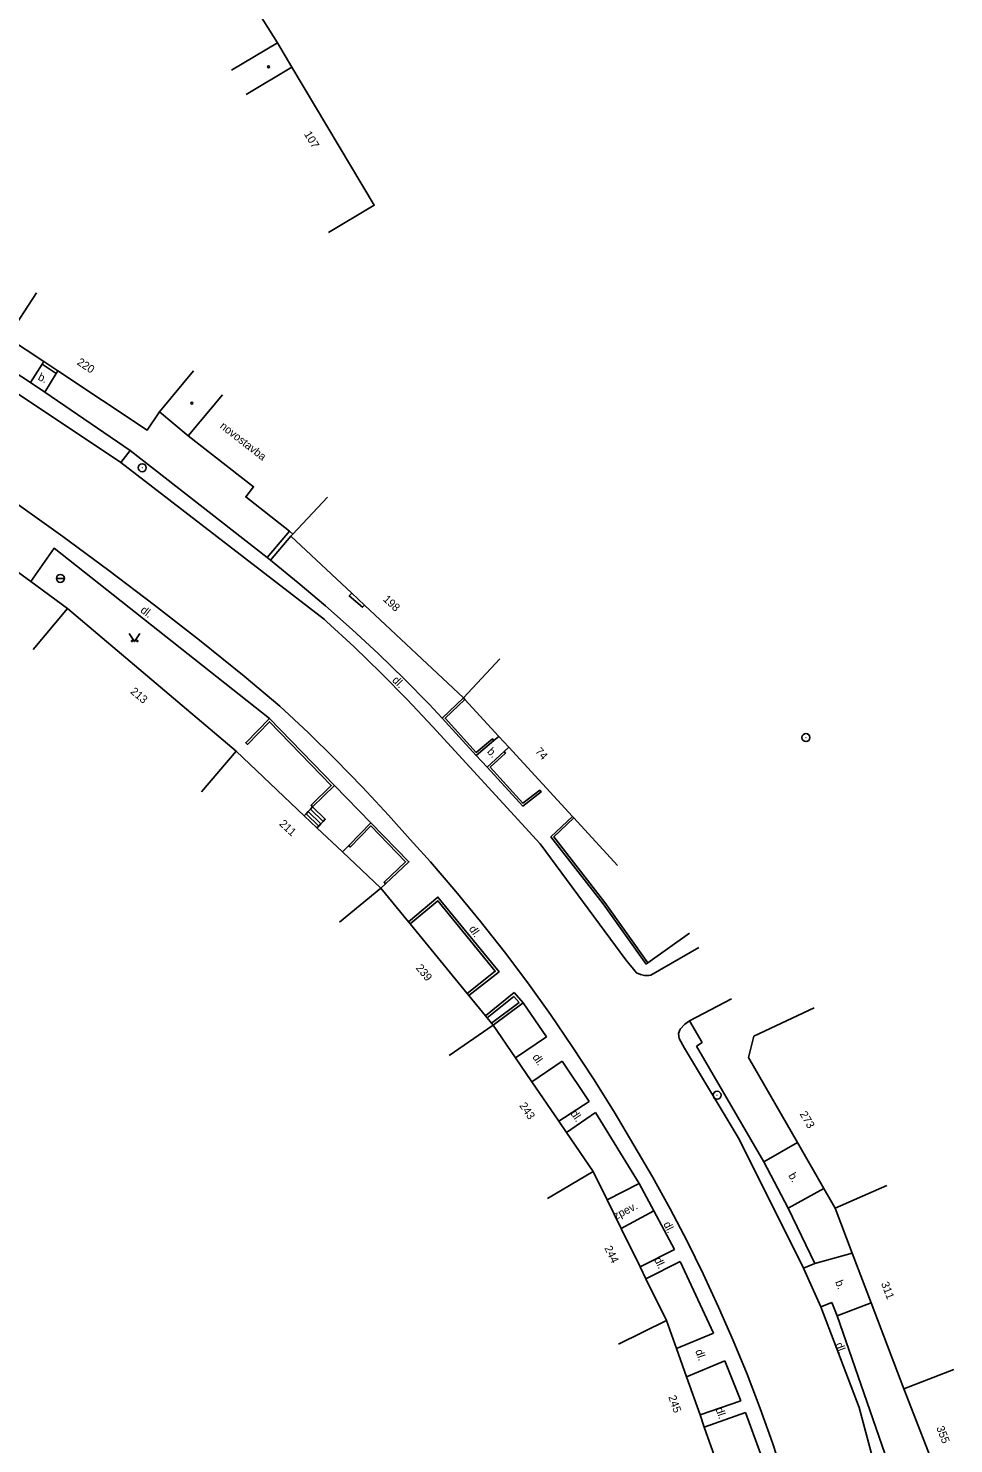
# Model space of a CAD drawing. Extents: x -582162 to -561283, y -1187583 to -1183539.
# Drawn here: x -578290.5 to -578203.8, y -1186156.7 to -1186024 of the extents above; entities that cross this region are included whole.
import ezdxf

# ---------------------------------------------------------------- set-up
doc = ezdxf.new("R2010")
doc.units = 0
for name, color, linetype in [('Vrstva 1', 7, 'Continuous'), ('Vrstva 10', 7, 'Continuous'), ('Vrstva 14', 7, 'Continuous'), ('Vrstva 3', 7, 'Continuous'), ('Vrstva 4', 7, 'Continuous'), ('Vrstva 6', 7, 'Continuous'), ('Vrstva 8', 7, 'Continuous'), ('Vrstva 9', 7, 'Continuous')]:
    doc.layers.add(name, color=color, linetype=linetype)

# ---------------------------------------------------------------- blocks, each defined once
blk = doc.blocks.new('1.079')
at = {"layer": 'Vrstva 1'}
for radius in [0.75, 0.001]:
    blk.add_circle((0, -0.001), radius, dxfattribs=at)
blk = doc.blocks.new('3.140')
at = {"layer": 'Vrstva 1'}
blk.add_lwpolyline([(-1, 1.5), (0, 0), (1, 1.5)], dxfattribs=at)
for centre in [(-0.5, 0.1), (0.5, 0.1)]:
    blk.add_circle(centre, 0.1, dxfattribs=at)
blk = doc.blocks.new('4.020')
at = {"layer": 'Vrstva 1'}
blk.add_circle((0, 0), 0.175, dxfattribs=at)
blk = doc.blocks.new('8.110')
at = {"layer": 'Vrstva 1'}
blk.add_line((-0.75, 0), (0.75, 0), dxfattribs=at)
blk.add_circle((0, 0), 0.75, dxfattribs=at)

msp = doc.modelspace()

# ---------------------------------------------------------------- linework, layer by layer
at = {"layer": 'Vrstva 10'}
for points in [[(-578366.96, -1186000), (-578371.51, -1186010.78), (-578371.68, -1186011.05), (-578371.9, -1186011.53), (-578372.06, -1186012.04), (-578372.13, -1186012.57), (-578372.12, -1186013.1), (-578372.06, -1186013.41), (-578371.89, -1186013.94), (-578371.65, -1186014.44), (-578371.34, -1186014.9), (-578370.97, -1186015.31), (-578370.54, -1186015.67), (-578370.06, -1186015.96), (-578369.55, -1186016.18), (-578353.03, -1186023.9), (-578334.84, -1186032.75), (-578321.02, -1186039.95), (-578303.35, -1186050.31), (-578281.8, -1186064.68)], [(-578269.31, -1186021.87), (-578267.13, -1186025.35)], [(-578290.27, -1186057.18), (-578301.4, -1186049.93), (-578300.11, -1186047.98)], [(-578289.18, -1186055.48), (-578290.27, -1186057.18)], [(-578289.02, -1186055.23), (-578289.18, -1186055.48)], [(-578287.86, -1186056.36), (-578289.18, -1186055.48)], [(-578288.93, -1186058.08), (-578287.86, -1186056.36)], [(-578287.86, -1186056.36), (-578287.7, -1186056.11)], [(-578290.27, -1186057.18), (-578288.93, -1186058.08)], [(-578280.94, -1186063.55), (-578288.93, -1186058.08)], [(-578280.94, -1186063.55), (-578281.8, -1186064.68)], [(-578268.09, -1186073.6), (-578280.94, -1186063.55)], [(-578281.8, -1186064.68), (-578262.72, -1186079.41), (-578262.52, -1186079.59), (-578259.95, -1186081.97), (-578257.43, -1186084.41), (-578254.97, -1186086.91), (-578252.56, -1186089.46), (-578242.51, -1186100.45), (-578234.49, -1186111.32), (-578233.48, -1186112.53), (-578233.11, -1186112.69), (-578232.72, -1186112.77), (-578232.31, -1186112.77), (-578232.13, -1186112.75), (-578227.63, -1186110.16)], [(-578291.61, -1186068.51), (-578287.24, -1186071.63), (-578282.92, -1186074.81), (-578278.65, -1186078.05), (-578274.43, -1186081.36), (-578270.25, -1186084.73), (-578266.89, -1186087.52), (-578264.26, -1186089.99), (-578261.69, -1186092.53), (-578259.17, -1186095.12), (-578256.71, -1186097.76), (-578254.68, -1186100.03), (-578252.79, -1186102.14), (-578250.42, -1186104.9), (-578248.1, -1186107.71), (-578245.85, -1186110.57), (-578243.67, -1186113.48), (-578241.54, -1186116.43), (-578239.49, -1186119.43), (-578237.5, -1186122.48), (-578235.57, -1186125.57), (-578233.72, -1186128.7), (-578231.99, -1186131.66), (-578230.33, -1186134.65), (-578228.74, -1186137.68), (-578227.22, -1186140.75), (-578225.78, -1186143.86), (-578224.41, -1186147), (-578223.11, -1186150.16), (-578221.88, -1186153.36), (-578220.73, -1186156.59), (-578220.31, -1186157.83)], [(-578268.09, -1186073.6), (-578266.01, -1186071.14)], [(-578267.79, -1186073.86), (-578265.86, -1186071.58)], [(-578290.25, -1186075.85), (-578288.06, -1186072.72), (-578267.88, -1186088.69)], [(-578268.09, -1186073.6), (-578267.79, -1186073.86)], [(-578267.79, -1186073.86), (-578265.17, -1186075.96), (-578262.61, -1186078.12), (-578260.11, -1186080.34), (-578257.65, -1186082.62), (-578255.26, -1186084.96), (-578252.92, -1186087.36), (-578251.69, -1186088.66)], [(-578260.15, -1186076.94), (-578260.39, -1186077.2), (-578259.17, -1186078.26), (-578258.97, -1186078.05)], [(-578246.37, -1186090.36), (-578246.84, -1186090.76)], [(-578245.89, -1186091.79), (-578245.44, -1186091.38)], [(-578248.51, -1186092.17), (-578247.47, -1186093.25)], [(-578258.36, -1186098.46), (-578261.79, -1186094.98)], [(-578264.62, -1186097.8), (-578264.45, -1186097.63)], [(-578264.45, -1186097.63), (-578264.25, -1186097.41)], [(-578264.45, -1186097.63), (-578263.26, -1186098.77)], [(-578264.25, -1186097.41), (-578264.04, -1186097.19)], [(-578264.25, -1186097.41), (-578263.05, -1186098.55)], [(-578264.04, -1186097.19), (-578263.84, -1186096.97)], [(-578264.04, -1186097.19), (-578262.85, -1186098.33)], [(-578263.84, -1186096.97), (-578262.65, -1186098.11), (-578262.85, -1186098.33)], [(-578232.58, -1186111.72), (-578236.61, -1186106.06), (-578241.5, -1186099.77), (-578239.48, -1186097.86)], [(-578263.26, -1186098.77), (-578263.42, -1186098.93)], [(-578263.05, -1186098.55), (-578263.26, -1186098.77)], [(-578262.85, -1186098.33), (-578263.05, -1186098.55)], [(-578260.45, -1186100.59), (-578261.04, -1186101.19)], [(-578257.43, -1186104.6), (-578256.99, -1186104.19)], [(-578224.58, -1186114.97), (-578228.51, -1186117.04)], [(-578228.51, -1186117.04), (-578227.33, -1186119.06), (-578227.85, -1186119.4)], [(-578241.91, -1186118.53), (-578244.82, -1186120.5)], [(-578240.44, -1186120.82), (-578243.28, -1186122.75)], [(-578237.92, -1186124.58), (-578240.77, -1186126.43)], [(-578237.31, -1186125.62), (-578240.03, -1186127.51)], [(-578217.84, -1186140.21), (-578223.87, -1186128.12)], [(-578218.4, -1186128.43), (-578221.54, -1186130.26)], [(-578236.23, -1186133.81), (-578233.24, -1186132.29)], [(-578233.24, -1186132.29), (-578231.86, -1186134.83)], [(-578215.92, -1186132.75), (-578219.25, -1186134.6)], [(-578231.86, -1186134.83), (-578234.91, -1186136.49)], [(-578229.9, -1186138.47), (-578233.14, -1186140.09)], [(-578213.25, -1186138.82), (-578216.75, -1186139.77)], [(-578229.37, -1186139.58), (-578232.59, -1186141.21)], [(-578216.75, -1186139.77), (-578217.84, -1186140.21)], [(-578215.17, -1186143.44), (-578216.21, -1186143.83)], [(-578211.48, -1186143.47), (-578214.67, -1186144.7)], [(-578226.27, -1186146.32), (-578229.72, -1186147.76)], [(-578225.19, -1186148.89), (-578228.79, -1186150.39)], [(-578223.71, -1186152.64), (-578227.52, -1186153.98)], [(-578223.26, -1186153.75), (-578227.12, -1186155.11)]]:
    msp.add_lwpolyline(points, dxfattribs=at)
at = {"layer": 'Vrstva 4'}
for points in [[(-578271.43, -1186027.9), (-578267.13, -1186025.35)], [(-578267.13, -1186025.35), (-578265.78, -1186027.63)], [(-578270.07, -1186030.19), (-578265.78, -1186027.63)], [(-578265.78, -1186027.63), (-578258.05, -1186040.58), (-578262.34, -1186043.14)], [(-578289.71, -1186048.77), (-578292.43, -1186052.97)], [(-578292.43, -1186052.97), (-578289.02, -1186055.23)], [(-578289.02, -1186055.23), (-578287.7, -1186056.11)], [(-578287.7, -1186056.11), (-578279.34, -1186061.66), (-578278.19, -1186059.93)], [(-578274.99, -1186056.09), (-578278.19, -1186059.93)], [(-578272.29, -1186058.35), (-578275.5, -1186062.18)], [(-578278.19, -1186059.93), (-578275.5, -1186062.18)], [(-578275.5, -1186062.18), (-578269.37, -1186066.97), (-578270.1, -1186067.92), (-578266.01, -1186071.14)], [(-578262.44, -1186067.94), (-578265.69, -1186071.4)], [(-578266.01, -1186071.14), (-578265.69, -1186071.4)], [(-578265.69, -1186071.4), (-578265.86, -1186071.58)], [(-578265.86, -1186071.58), (-578260.15, -1186076.94)], [(-578292.78, -1186073.99), (-578290.25, -1186075.85)], [(-578290.25, -1186075.85), (-578286.8, -1186078.39)], [(-578260.15, -1186076.94), (-578258.97, -1186078.05)], [(-578258.97, -1186078.05), (-578249.69, -1186086.76)], [(-578290.03, -1186082.21), (-578286.8, -1186078.39)], [(-578286.8, -1186078.39), (-578271.01, -1186091.74)], [(-578246.27, -1186083.11), (-578249.69, -1186086.76)], [(-578249.69, -1186086.76), (-578249.56, -1186086.9)], [(-578249.56, -1186086.9), (-578246.37, -1186090.36)], [(-578246.37, -1186090.36), (-578245.44, -1186091.38)], [(-578245.44, -1186091.38), (-578239.48, -1186097.86)], [(-578274.24, -1186095.56), (-578271.01, -1186091.74)], [(-578264.62, -1186097.8), (-578271.01, -1186091.74)], [(-578263.42, -1186098.93), (-578264.62, -1186097.8)], [(-578239.48, -1186097.86), (-578239.35, -1186098.01)], [(-578239.35, -1186098.01), (-578235.26, -1186102.47)], [(-578261.04, -1186101.19), (-578263.42, -1186098.93)], [(-578257.43, -1186104.6), (-578261.04, -1186101.19)], [(-578261.3, -1186107.77), (-578257.43, -1186104.6)], [(-578254.85, -1186107.75), (-578257.43, -1186104.6)], [(-578254.69, -1186107.94), (-578254.85, -1186107.75)], [(-578249.34, -1186114.48), (-578254.69, -1186107.94)], [(-578249.18, -1186114.67), (-578249.34, -1186114.48)], [(-578247.63, -1186116.56), (-578249.18, -1186114.67)], [(-578247.47, -1186116.75), (-578247.63, -1186116.56)], [(-578247.06, -1186117.26), (-578247.47, -1186116.75)], [(-578218.4, -1186128.43), (-578222.97, -1186120.47), (-578222.47, -1186118.48), (-578216.82, -1186115.82)], [(-578251.03, -1186120.27), (-578246.9, -1186117.45)], [(-578246.9, -1186117.45), (-578247.06, -1186117.26)], [(-578246.9, -1186117.45), (-578244.82, -1186120.5)], [(-578244.82, -1186120.5), (-578243.28, -1186122.75)], [(-578243.28, -1186122.75), (-578240.77, -1186126.43)], [(-578240.77, -1186126.43), (-578240.03, -1186127.51)], [(-578240.03, -1186127.51), (-578237.53, -1186131.17)], [(-578215.92, -1186132.75), (-578218.4, -1186128.43)], [(-578241.83, -1186133.68), (-578237.53, -1186131.17)], [(-578237.53, -1186131.17), (-578236.23, -1186133.81)], [(-578210, -1186132.48), (-578214.87, -1186134.58)], [(-578236.23, -1186133.81), (-578234.91, -1186136.49)], [(-578214.87, -1186134.58), (-578215.92, -1186132.75)], [(-578213.25, -1186138.82), (-578214.87, -1186134.58)], [(-578234.91, -1186136.49), (-578233.14, -1186140.09)], [(-578211.48, -1186143.47), (-578213.25, -1186138.82)], [(-578233.14, -1186140.09), (-578232.59, -1186141.21)], [(-578232.59, -1186141.21), (-578230.66, -1186145.12)], [(-578208.41, -1186151.54), (-578211.48, -1186143.47)], [(-578235.15, -1186147.33), (-578230.66, -1186145.12)], [(-578230.66, -1186145.12), (-578229.72, -1186147.76)], [(-578229.72, -1186147.76), (-578228.79, -1186150.39)], [(-578208.41, -1186151.54), (-578203.75, -1186149.73)], [(-578228.79, -1186150.39), (-578227.52, -1186153.98)], [(-578205.02, -1186160.27), (-578208.41, -1186151.54)], [(-578227.52, -1186153.98), (-578227.12, -1186155.11)], [(-578227.12, -1186155.11), (-578225.5, -1186159.67)]]:
    msp.add_lwpolyline(points, dxfattribs=at)
at = {"layer": 'Vrstva 9'}
for points in [[(-578251.69, -1186088.66), (-578249.69, -1186086.76)], [(-578246.84, -1186090.76), (-578246.97, -1186090.6), (-578248.49, -1186091.89), (-578251.42, -1186088.67), (-578249.56, -1186086.9)], [(-578267.88, -1186088.69), (-578270.09, -1186090.96), (-578269.94, -1186091.11), (-578267.88, -1186088.99), (-578262.09, -1186094.97), (-578263.98, -1186096.82), (-578263.84, -1186096.97)], [(-578267.88, -1186088.69), (-578261.79, -1186094.98)], [(-578248.51, -1186092.17), (-578251.69, -1186088.66)], [(-578246.84, -1186090.76), (-578248.51, -1186092.17)], [(-578245.89, -1186091.79), (-578245.76, -1186091.94), (-578247.19, -1186093.26), (-578244.12, -1186096.63), (-578242.55, -1186095.41), (-578242.42, -1186095.57), (-578244.14, -1186096.9), (-578247.47, -1186093.25)], [(-578247.47, -1186093.25), (-578245.89, -1186091.79)], [(-578261.79, -1186094.98), (-578263.84, -1186096.97)], [(-578239.35, -1186098.01), (-578241.23, -1186099.79), (-578236.45, -1186105.94), (-578232.42, -1186111.6)], [(-578258.36, -1186098.46), (-578260.45, -1186100.59)], [(-578260.45, -1186100.59), (-578260.3, -1186100.74), (-578258.36, -1186098.76), (-578255.11, -1186102.11), (-578257.14, -1186104.04), (-578256.99, -1186104.19)], [(-578256.99, -1186104.19), (-578254.81, -1186102.12), (-578258.36, -1186098.46)], [(-578249.18, -1186114.67), (-578246.36, -1186112.43), (-578252.08, -1186105.43), (-578254.85, -1186107.75)], [(-578249.34, -1186114.48), (-578246.71, -1186112.39), (-578252.11, -1186105.78), (-578254.69, -1186107.94)], [(-578232.42, -1186111.6), (-578228.51, -1186108.82)], [(-578232.58, -1186111.72), (-578232.42, -1186111.6)], [(-578244.94, -1186114.39), (-578247.63, -1186116.56)], [(-578244.97, -1186114.74), (-578247.47, -1186116.75)], [(-578244.47, -1186115.31), (-578247.06, -1186117.26)], [(-578244.11, -1186115.35), (-578246.9, -1186117.45)], [(-578244.47, -1186115.31), (-578244.97, -1186114.74)], [(-578244.11, -1186115.35), (-578244.94, -1186114.39)], [(-578241.91, -1186118.53), (-578244.11, -1186115.35)], [(-578228.51, -1186117.04), (-578228.96, -1186117.34), (-578229.37, -1186117.81), (-578229.53, -1186118.22), (-578229.49, -1186118.68), (-578228.97, -1186119.6), (-578223.87, -1186128.12)], [(-578227.85, -1186119.4), (-578221.54, -1186130.26)], [(-578237.92, -1186124.58), (-578240.44, -1186120.82)], [(-578233.24, -1186132.29), (-578237.31, -1186125.62)], [(-578221.54, -1186130.26), (-578219.25, -1186134.6)], [(-578229.9, -1186138.47), (-578231.86, -1186134.83)], [(-578219.25, -1186134.6), (-578216.75, -1186139.77)], [(-578226.27, -1186146.32), (-578229.37, -1186139.58)], [(-578217.84, -1186140.21), (-578216.21, -1186143.83)], [(-578216.21, -1186143.83), (-578212.61, -1186153.27), (-578204.13, -1186185.02)], [(-578215.17, -1186143.44), (-578214.67, -1186144.7)], [(-578214.67, -1186144.7), (-578208.79, -1186161.64)], [(-578223.71, -1186152.64), (-578225.19, -1186148.89)], [(-578218.76, -1186168.06), (-578221.6, -1186158.27), (-578223.26, -1186153.75)]]:
    msp.add_lwpolyline(points, dxfattribs=at)

# ---------------------------------------------------------------- block references
at = {"layer": 'Vrstva 1', "xscale": 0.5, "yscale": 0.5}
for p in [(-578279.8, -1186065.18), (-578217.6, -1186090.47), (-578225.92, -1186124)]:
    msp.add_blockref('1.079', p, dxfattribs=at)
at = {"layer": 'Vrstva 3', "xscale": 0.5, "yscale": 0.5}
msp.add_blockref('3.140', (-578280.51, -1186081.47), dxfattribs=at)
at = {"layer": 'Vrstva 8', "xscale": 0.5, "yscale": 0.5}
for p in [(-578267.96, -1186027.59), (-578275.15, -1186059.12)]:
    msp.add_blockref('4.020', p, dxfattribs=at)
at = {"layer": 'Vrstva 9', "xscale": 0.5, "yscale": 0.5}
msp.add_blockref('8.110', (-578287.47, -1186075.55), dxfattribs=at)

# ---------------------------------------------------------------- texts
at = {"layer": 'Vrstva 14'}
for s, rotation, p in [('b.', 333.667, (-578289.64, -1186056.91)), ('novostavba', 322.029, (-578272.58, -1186061.4)), ('dl.', 321.646, (-578280.03, -1186078.65)), ('dl.', 315.3, (-578256.43, -1186085.16)), ('b.', 314.027, (-578247.53, -1186091.84)), ('dl.', 304.321, (-578249.22, -1186108.41)), ('dl.', 304.321, (-578243.27, -1186120.43)), ('dl.', 304.321, (-578239.7, -1186125.71)), ('b.', 299.858, (-578219.27, -1186131.52)), ('zpev.', 26.947, (-578235.42, -1186135.7)), ('dl.', 296.219, (-578230.98, -1186136.07)), ('dl.', 296.219, (-578231.85, -1186139.4)), ('b.', 290.863, (-578214.87, -1186141.5)), ('dl.', 290.863, (-578214.85, -1186147.34)), ('dl.', 289.526, (-578227.98, -1186147.97)), ('dl.', 289.526, (-578226.08, -1186153.42))]:
    msp.add_text(s, height=0.75, rotation=rotation, dxfattribs=at).set_placement(p)
at = {"layer": 'Vrstva 6'}
for s, rotation, p in [('107', 300.817, (-578264.66, -1186033.89)), ('220', 326.436, (-578285.98, -1186055.45)), ('198', 316.822, (-578257.29, -1186077.58)), ('213', 319.78, (-578280.97, -1186086.26)), ('74', 312.566, (-578243.02, -1186091.81)), ('211', 316.56, (-578267.01, -1186098.63)), ('239', 309.333, (-578254.2, -1186112.09)), ('243', 304.321, (-578244.49, -1186124.98)), ('273', 299.858, (-578218.21, -1186125.75)), ('244', 296.219, (-578236.51, -1186138.33)), ('311', 290.863, (-578210.57, -1186141.65)), ('245', 289.526, (-578230.51, -1186152.28)), ('355', 291.225, (-578205.39, -1186155.17))]:
    msp.add_text(s, height=0.75, rotation=rotation, dxfattribs=at).set_placement(p)

doc.saveas('drawing.dxf')
